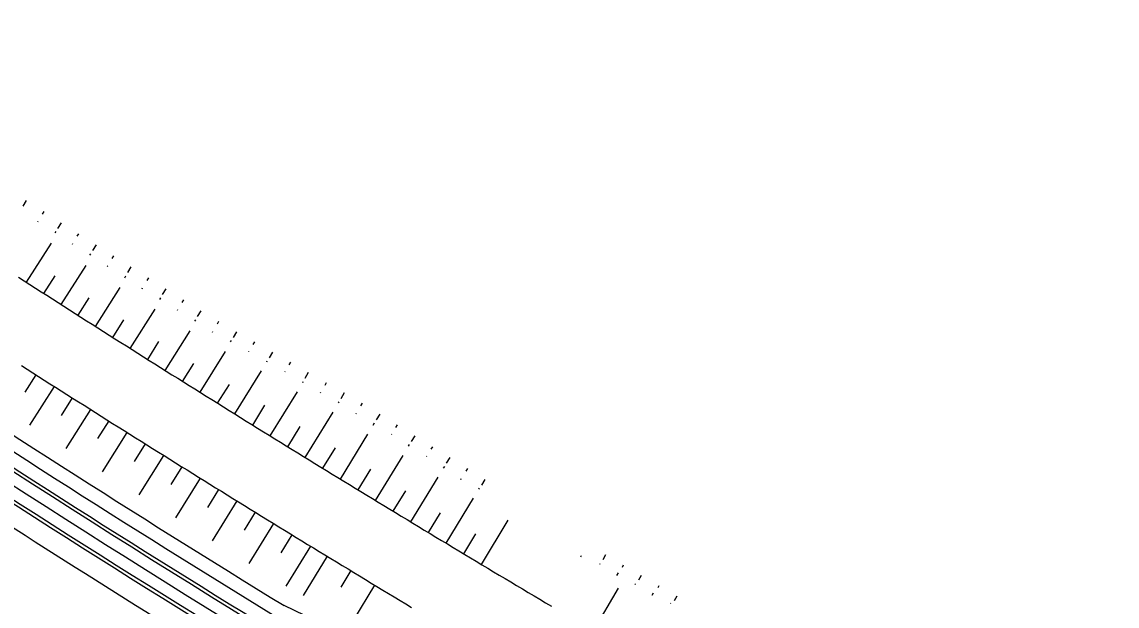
# Model space of a CAD drawing. Extents: x -552278 to -547230, y -1151007 to -1148251.
# Drawn here: x -549566.4 to -549404, y -1149585.8 to -1149499.1 of the extents above; entities that cross this region are included whole.
import ezdxf

# ---------------------------------------------------------------- set-up
doc = ezdxf.new("R2010")
doc.units = 0
doc.layers.add('u_trat navrh', color=7, linetype='Continuous')

msp = doc.modelspace()

# ---------------------------------------------------------------- linework, layer by layer
at = {"layer": 'u_trat navrh'}
for p, q in [((-549565.75, -1149525.62), (-549566.28, -1149526.46)), ((-549563.16, -1149527.26), (-549563.4, -1149527.64)), ((-549564.04, -1149528.77), (-549563.99, -1149528.68)), ((-549560.57, -1149528.9), (-549561.11, -1149529.74)), ((-549561.46, -1149530.42), (-549561.33, -1149530.22)), ((-549557.99, -1149530.54), (-549558.23, -1149530.92)), ((-549565.71, -1149537.74), (-549561.99, -1149531.95)), ((-549558.88, -1149532.07), (-549558.82, -1149531.97)), ((-549555.4, -1149532.18), (-549555.93, -1149533.02)), ((-549556.31, -1149533.73), (-549556.15, -1149533.5)), ((-549552.81, -1149533.81), (-549553.05, -1149534.19)), ((-549560.56, -1149541.04), (-549556.86, -1149535.25)), ((-549553.73, -1149535.4), (-549553.65, -1149535.28)), ((-549550.22, -1149535.45), (-549550.75, -1149536.29)), ((-549563.13, -1149539.39), (-549561.47, -1149536.78)), ((-549551.15, -1149537.06), (-549550.97, -1149536.77)), ((-549547.63, -1149537.08), (-549547.87, -1149537.46)), ((-549555.49, -1149544.27), (-549551.83, -1149538.5)), ((-549548.57, -1149538.7), (-549548.49, -1149538.57)), ((-549545.04, -1149538.71), (-549545.57, -1149539.56)), ((-549558.07, -1149542.63), (-549556.42, -1149540.03)), ((-549545.95, -1149540.29), (-549545.79, -1149540.03)), ((-549542.45, -1149540.35), (-549542.69, -1149540.73)), ((-549550.32, -1149547.54), (-549546.64, -1149541.72)), ((-549543.32, -1149541.87), (-549543.27, -1149541.78)), ((-549539.86, -1149541.98), (-549540.39, -1149542.83)), ((-549552.91, -1149545.91), (-549551.26, -1149543.31)), ((-549540.73, -1149543.5), (-549540.6, -1149543.31)), ((-549537.23, -1149543.55), (-549537.45, -1149543.94)), ((-549545.15, -1149550.8), (-549541.45, -1149544.92)), ((-549538.13, -1149545.12), (-549538.07, -1149545.01)), ((-549534.57, -1149545.06), (-549535.06, -1149545.93)), ((-549547.74, -1149549.17), (-549546.07, -1149546.53)), ((-549535.45, -1149546.59), (-549535.33, -1149546.38)), ((-549531.91, -1149546.58), (-549532.13, -1149546.97)), ((-549539.96, -1149554.05), (-549536.18, -1149548)), ((-549532.76, -1149548.06), (-549532.72, -1149547.99)), ((-549529.24, -1149548.09), (-549529.74, -1149548.96)), ((-549542.56, -1149552.43), (-549540.89, -1149549.77)), ((-549530.06, -1149549.52), (-549530, -1149549.4)), ((-549526.58, -1149549.6), (-549526.8, -1149549.99)), ((-549564.32, -1149551.45), (-549565.96, -1149554.02)), ((-549534.82, -1149557.26), (-549530.86, -1149550.88)), ((-549527.39, -1149551.02), (-549527.37, -1149550.98)), ((-549523.92, -1149551.12), (-549524.41, -1149551.98)), ((-549561.62, -1149553.17), (-549565.28, -1149558.91)), ((-549537.37, -1149555.67), (-549535.63, -1149552.88)), ((-549524.75, -1149552.58), (-549524.67, -1149552.43)), ((-549521.25, -1149552.63), (-549521.48, -1149553.02)), ((-549558.92, -1149554.88), (-549560.57, -1149557.47)), ((-549529.57, -1149560.51), (-549525.52, -1149553.96)), ((-549522.11, -1149554.13), (-549522.06, -1149554.05)), ((-549518.59, -1149554.14), (-549519.09, -1149555.01)), ((-549556.22, -1149556.59), (-549559.88, -1149562.38)), ((-549532.17, -1149558.9), (-549530.36, -1149555.98)), ((-549519.44, -1149555.62), (-549519.34, -1149555.46)), ((-549515.93, -1149555.66), (-549516.17, -1149556.04)), ((-549553.51, -1149558.3), (-549555.16, -1149560.91)), ((-549524.37, -1149563.72), (-549520.23, -1149556.99)), ((-549516.84, -1149557.24), (-549516.75, -1149557.13)), ((-549513.33, -1149557.27), (-549513.86, -1149558.12)), ((-549550.81, -1149560), (-549554.47, -1149565.83)), ((-549526.97, -1149562.12), (-549525.14, -1149559.14)), ((-549514.28, -1149558.91), (-549514.11, -1149558.58)), ((-549510.73, -1149558.89), (-549510.97, -1149559.27)), ((-549548.1, -1149561.7), (-549549.74, -1149564.33)), ((-549519.15, -1149566.92), (-549515.09, -1149560.27)), ((-549511.56, -1149560.31), (-549511.53, -1149560.26)), ((-549508.13, -1149560.5), (-549508.65, -1149561.35)), ((-549521.76, -1149565.32), (-549519.91, -1149562.3)), ((-549509.04, -1149562.04), (-549508.9, -1149561.81)), ((-549505.52, -1149562.12), (-549505.76, -1149562.5)), ((-549545.38, -1149563.4), (-549549.05, -1149569.26)), ((-549513.93, -1149570.11), (-549509.85, -1149563.4)), ((-549506.39, -1149563.58), (-549506.35, -1149563.51)), ((-549502.92, -1149563.73), (-549503.45, -1149564.58)), ((-549542.67, -1149565.09), (-549544.32, -1149567.74)), ((-549516.54, -1149568.51), (-549514.67, -1149565.43)), ((-549503.85, -1149565.29), (-549503.69, -1149565.04)), ((-549500.32, -1149565.35), (-549500.56, -1149565.73)), ((-549539.95, -1149566.78), (-549543.62, -1149572.68)), ((-549508.7, -1149573.28), (-549504.68, -1149566.63)), ((-549501.31, -1149566.99), (-549501.23, -1149566.83)), ((-549497.72, -1149566.96), (-549498.24, -1149567.81)), ((-549537.23, -1149568.47), (-549538.88, -1149571.13)), ((-549511.32, -1149571.69), (-549509.47, -1149568.65)), ((-549503.47, -1149576.44), (-549499.44, -1149569.76)), ((-549498.61, -1149568.41), (-549498.51, -1149568.26)), ((-549534.51, -1149570.15), (-549538.17, -1149576.08)), ((-549531.79, -1149571.83), (-549533.44, -1149574.5)), ((-549506.09, -1149574.86), (-549504.31, -1149571.93)), ((-549498.22, -1149579.59), (-549494.29, -1149573.02)), ((-549529.07, -1149573.51), (-549532.72, -1149579.46)), ((-549526.34, -1149575.18), (-549527.98, -1149577.86)), ((-549500.84, -1149578.02), (-549499.05, -1149575.02)), ((-549523.61, -1149576.85), (-549527.26, -1149582.82)), ((-549521.14, -1149578.36), (-549524.69, -1149584.18)), ((-549483.49, -1149578.47), (-549483.41, -1149578.25)), ((-549480.68, -1149579.56), (-549480.62, -1149579.46)), ((-549479.85, -1149578.17), (-549480.26, -1149578.9)), ((-549517.62, -1149580.5), (-549519.12, -1149582.97)), ((-549478.16, -1149581.21), (-549477.93, -1149580.82)), ((-549477.2, -1149579.7), (-549477.38, -1149580.02)), ((-549474.56, -1149581.23), (-549474.95, -1149581.92)), ((-549514.1, -1149582.64), (-549517.2, -1149587.77)), ((-549475.47, -1149582.57), (-549475.4, -1149582.45)), ((-549471.92, -1149582.76), (-549472.09, -1149583.06)), ((-549481.63, -1149589.43), (-549477.9, -1149583.1)), ((-549472.91, -1149584.15), (-549472.71, -1149583.79)), ((-549469.27, -1149584.29), (-549469.64, -1149584.95)), ((-549518.42, -1149590.03), (-549527.48, -1149585.69)), ((-549470.18, -1149585.39), (-549470.15, -1149585.34))]:
    msp.add_line(p, q, dxfattribs=at)
for points in [[(-549566.9, -1149536.98), (-549566.06, -1149537.52), (-549565.22, -1149538.06), (-549564.38, -1149538.6), (-549563.54, -1149539.13), (-549562.7, -1149539.67), (-549561.86, -1149540.21), (-549561.01, -1149540.75), (-549560.17, -1149541.29), (-549559.33, -1149541.82), (-549558.49, -1149542.36), (-549557.65, -1149542.9), (-549556.8, -1149543.43), (-549555.96, -1149543.97), (-549555.12, -1149544.5), (-549554.27, -1149545.04), (-549553.43, -1149545.57), (-549552.59, -1149546.11), (-549551.74, -1149546.64), (-549550.9, -1149547.18), (-549550.05, -1149547.71), (-549549.21, -1149548.24), (-549548.37, -1149548.78), (-549547.52, -1149549.31), (-549546.68, -1149549.84), (-549545.83, -1149550.37), (-549544.98, -1149550.9), (-549544.14, -1149551.44), (-549543.29, -1149551.97), (-549542.45, -1149552.5), (-549541.6, -1149553.03), (-549540.75, -1149553.56), (-549539.91, -1149554.09), (-549539.06, -1149554.62), (-549538.21, -1149555.14), (-549537.36, -1149555.67), (-549536.52, -1149556.2), (-549535.67, -1149556.73), (-549534.82, -1149557.26), (-549533.97, -1149557.78), (-549533.12, -1149558.31), (-549532.28, -1149558.84), (-549531.43, -1149559.36), (-549530.58, -1149559.89), (-549529.73, -1149560.41), (-549528.88, -1149560.94), (-549528.03, -1149561.46), (-549527.18, -1149561.99), (-549526.33, -1149562.51), (-549525.48, -1149563.04), (-549524.63, -1149563.56), (-549523.78, -1149564.08), (-549522.93, -1149564.61), (-549522.08, -1149565.13), (-549521.22, -1149565.65), (-549520.37, -1149566.17), (-549519.52, -1149566.7), (-549518.67, -1149567.22), (-549517.82, -1149567.74), (-549516.96, -1149568.26), (-549516.11, -1149568.78), (-549515.26, -1149569.3), (-549514.41, -1149569.82), (-549513.55, -1149570.34), (-549512.7, -1149570.86), (-549511.85, -1149571.37), (-549510.99, -1149571.89), (-549510.14, -1149572.41), (-549509.28, -1149572.93), (-549508.43, -1149573.44), (-549507.57, -1149573.96), (-549506.72, -1149574.48), (-549505.87, -1149574.99), (-549505.01, -1149575.51), (-549504.15, -1149576.03), (-549503.3, -1149576.54), (-549502.44, -1149577.06), (-549501.59, -1149577.57), (-549500.73, -1149578.08), (-549499.87, -1149578.6), (-549499.02, -1149579.11), (-549498.16, -1149579.62), (-549497.3, -1149580.14), (-549496.45, -1149580.65), (-549495.59, -1149581.16), (-549494.73, -1149581.67), (-549493.87, -1149582.18), (-549493.02, -1149582.7), (-549492.16, -1149583.21), (-549491.3, -1149583.72), (-549490.44, -1149584.23), (-549489.58, -1149584.74), (-549488.72, -1149585.25), (-549487.86, -1149585.76)], [(-549566.47, -1149550.08), (-549565.63, -1149550.61), (-549564.79, -1149551.15), (-549563.94, -1149551.69), (-549563.1, -1149552.23), (-549562.25, -1149552.77), (-549561.41, -1149553.3), (-549560.56, -1149553.84), (-549559.72, -1149554.38), (-549558.87, -1149554.91), (-549558.02, -1149555.45), (-549557.18, -1149555.98), (-549556.33, -1149556.52), (-549555.49, -1149557.05), (-549554.64, -1149557.59), (-549553.79, -1149558.12), (-549552.94, -1149558.66), (-549552.1, -1149559.19), (-549551.25, -1149559.72), (-549550.4, -1149560.26), (-549549.55, -1149560.79), (-549548.71, -1149561.32), (-549547.86, -1149561.85), (-549547.01, -1149562.38), (-549546.16, -1149562.91), (-549545.31, -1149563.44), (-549544.46, -1149563.98), (-549543.61, -1149564.51), (-549542.76, -1149565.04), (-549541.91, -1149565.56), (-549541.06, -1149566.09), (-549540.21, -1149566.62), (-549539.36, -1149567.15), (-549538.51, -1149567.68), (-549537.66, -1149568.21), (-549536.81, -1149568.73), (-549535.96, -1149569.26), (-549535.11, -1149569.79), (-549534.25, -1149570.31), (-549533.4, -1149570.84), (-549532.55, -1149571.37), (-549531.7, -1149571.89), (-549530.84, -1149572.42), (-549529.99, -1149572.94), (-549529.14, -1149573.47), (-549528.29, -1149573.99), (-549527.43, -1149574.51), (-549526.58, -1149575.04), (-549525.72, -1149575.56), (-549524.87, -1149576.08), (-549524.02, -1149576.61), (-549523.16, -1149577.13), (-549522.31, -1149577.65), (-549521.45, -1149578.17), (-549520.6, -1149578.69), (-549519.74, -1149579.21), (-549518.89, -1149579.73), (-549518.03, -1149580.25), (-549517.17, -1149580.77), (-549516.32, -1149581.29), (-549515.46, -1149581.81), (-549514.61, -1149582.33), (-549513.75, -1149582.85), (-549512.89, -1149583.37), (-549512.03, -1149583.88), (-549511.18, -1149584.4), (-549510.32, -1149584.92), (-549509.46, -1149585.44), (-549508.6, -1149585.95)]]:
    msp.add_lwpolyline(points, dxfattribs=at)
for radius, start, end in [(1993.71, 234.03846, 238.52072), (1995.75, 234.03846, 238.52372), (1998.25, 234.03846, 246.83017), (1997.75, 234.03846, 238.52666), (2000, 234.03846, 246.83017), (2002.25, 234.03846, 239.1911), (2001.75, 234.03846, 239.1911), (2005.25, 235.96784, 239.1911)]:
    msp.add_arc((-548486.38, -1147885.39), radius, start, end, dxfattribs=at)

doc.saveas('drawing.dxf')
